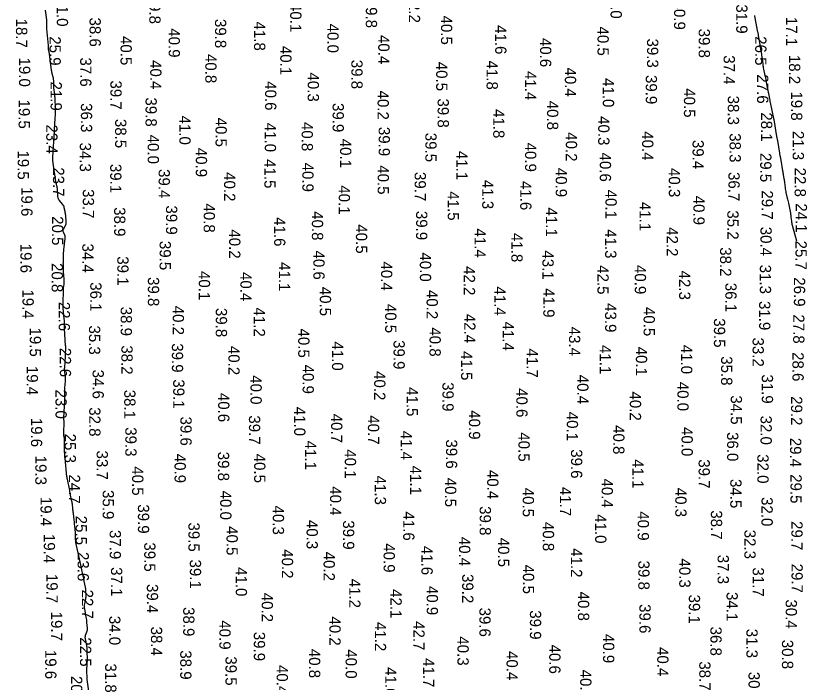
# Model space of a CAD drawing. Extents: x 1178573 to 1187098, y 693282 to 751751.
# Drawn here: x 1181205 to 1182084, y 696604 to 697343 of the extents above; entities that cross this region are included whole.
import ezdxf

# ---------------------------------------------------------------- set-up
doc = ezdxf.new("R2010")
doc.units = 0
doc.layers.add('V-HYDS-MAJR', color=7, linetype='Continuous')
doc.layers.add('V-HYDS-SOUN', color=7, linetype='Continuous')

msp = doc.modelspace()

# ---------------------------------------------------------------- linework, layer by layer
at = {"layer": 'V-HYDS-MAJR'}
for points in [[(1181286.18, 696593.56), (1181284.51, 696606.81), (1181284.41, 696607.71), (1181284.32, 696608.61), (1181284.25, 696609.51), (1181284.19, 696610.42), (1181284.01, 696614.04), (1181283.98, 696614.95), (1181283.96, 696615.85), (1181283.97, 696616.76), (1181284.01, 696617.66), (1181284.57, 696629.36), (1181284.6, 696630.03), (1181284.61, 696630.71), (1181284.61, 696631.38), (1181284.6, 696632.05), (1181284.53, 696634.74), (1181284.51, 696635.42), (1181284.49, 696636.09), (1181284.48, 696636.76), (1181284.46, 696637.44), (1181284.38, 696641.03), (1181284.34, 696641.85), (1181284.26, 696642.66), (1181284.15, 696643.48), (1181283.99, 696644.28), (1181282.37, 696651.78), (1181282.23, 696652.78), (1181282.23, 696653.76), (1181282.38, 696654.74), (1181282.68, 696655.7), (1181284.14, 696659.53), (1181284.45, 696660.5), (1181284.65, 696661.48), (1181284.73, 696662.48), (1181284.7, 696663.5), (1181284.16, 696670.08), (1181284.02, 696671.52), (1181283.85, 696672.95), (1181283.65, 696674.38), (1181283.41, 696675.8), (1181281.73, 696685.22), (1181281.55, 696686.54), (1181281.5, 696687.86), (1181281.56, 696689.18), (1181281.75, 696690.5), (1181282.82, 696696.25), (1181282.99, 696697.33), (1181283.1, 696698.41), (1181283.14, 696699.5), (1181283.12, 696700.6), (1181282.9, 696704.98), (1181282.83, 696706.07), (1181282.71, 696707.16), (1181282.57, 696708.24), (1181282.38, 696709.32), (1181281.15, 696715.8), (1181280.88, 696717.24), (1181280.59, 696718.67), (1181280.29, 696720.11), (1181279.98, 696721.54), (1181276.09, 696739.11), (1181276.08, 696739.15), (1181276.07, 696739.2), (1181276.07, 696739.24), (1181276.06, 696739.28), (1181276.03, 696739.46), (1181276.02, 696739.5), (1181276.01, 696739.54), (1181276.01, 696739.59), (1181276, 696739.63), (1181275.92, 696740.13), (1181275.91, 696740.23), (1181275.89, 696740.32), (1181275.87, 696740.42), (1181275.85, 696740.52), (1181271.96, 696758.64), (1181271.79, 696759.53), (1181271.66, 696760.44), (1181271.58, 696761.34), (1181271.54, 696762.26), (1181271.48, 696765.92), (1181271.45, 696766.83), (1181271.41, 696767.75), (1181271.36, 696768.66), (1181271.29, 696769.57), (1181270.62, 696777.26), (1181270.48, 696778.84), (1181270.33, 696780.42), (1181270.16, 696782), (1181269.98, 696783.58), (1181269.06, 696791.33), (1181268.91, 696792.56), (1181268.77, 696793.78), (1181268.63, 696795.01), (1181268.48, 696796.23), (1181267.92, 696801.14), (1181267.76, 696802.36), (1181267.58, 696803.58), (1181267.37, 696804.8), (1181267.13, 696806.01), (1181266.03, 696811.34), (1181265.76, 696812.63), (1181265.5, 696813.93), (1181265.23, 696815.22), (1181264.97, 696816.51), (1181262.45, 696828.87), (1181262.4, 696829.11), (1181262.35, 696829.35), (1181262.3, 696829.59), (1181262.26, 696829.83), (1181262.08, 696830.79), (1181262.04, 696831.03), (1181262, 696831.28), (1181261.97, 696831.52), (1181261.94, 696831.76), (1181259.76, 696852.36), (1181259.71, 696852.93), (1181259.66, 696853.5), (1181259.61, 696854.07), (1181259.58, 696854.64), (1181259.44, 696856.93), (1181259.41, 696857.5), (1181259.39, 696858.07), (1181259.37, 696858.64), (1181259.36, 696859.22), (1181259.17, 696872.57), (1181259.15, 696873.23), (1181259.11, 696873.89), (1181259.05, 696874.55), (1181258.97, 696875.2), (1181258.62, 696877.83), (1181258.55, 696878.49), (1181258.5, 696879.14), (1181258.47, 696879.8), (1181258.47, 696880.46), (1181258.68, 696892.38), (1181258.68, 696892.69), (1181258.68, 696892.99), (1181258.68, 696893.29), (1181258.67, 696893.6), (1181258.64, 696895.12), (1181258.63, 696895.27), (1181258.63, 696895.42), (1181258.62, 696895.56), (1181258.62, 696895.71), (1181258.59, 696896.29), (1181258.58, 696896.44), (1181258.58, 696896.58), (1181258.58, 696896.73), (1181258.59, 696896.88), (1181259.49, 696917.25), (1181259.53, 696918.36), (1181259.55, 696919.46), (1181259.55, 696920.57), (1181259.52, 696921.68), (1181259.4, 696926.1), (1181259.38, 696927.21), (1181259.41, 696928.31), (1181259.47, 696929.42), (1181259.57, 696930.52), (1181260.36, 696937.7), (1181260.46, 696938.99), (1181260.48, 696940.28), (1181260.43, 696941.57), (1181260.29, 696942.86), (1181259.57, 696948), (1181259.42, 696949.29), (1181259.35, 696950.58), (1181259.34, 696951.87), (1181259.4, 696953.17), (1181260.27, 696964.98), (1181260.33, 696966), (1181260.39, 696967.03), (1181260.43, 696968.05), (1181260.46, 696969.08), (1181260.54, 696973.18), (1181260.55, 696974.21), (1181260.54, 696975.23), (1181260.5, 696976.26), (1181260.45, 696977.28), (1181259.26, 696996.18), (1181259.24, 696996.64), (1181259.22, 696997.09), (1181259.22, 696997.55), (1181259.22, 696998), (1181259.24, 696999.83), (1181259.24, 697000.28), (1181259.24, 697000.74), (1181259.23, 697001.2), (1181259.22, 697001.65), (1181259.12, 697004.42), (1181259.09, 697005.04), (1181259.06, 697005.65), (1181259.01, 697006.26), (1181258.96, 697006.87), (1181257.84, 697018.87), (1181257.68, 697020.86), (1181257.59, 697022.84), (1181257.56, 697024.82), (1181257.6, 697026.81), (1181257.92, 697036.43), (1181257.97, 697037.58), (1181258.04, 697038.74), (1181258.12, 697039.89), (1181258.23, 697041.04), (1181258.68, 697045.64), (1181258.77, 697046.79), (1181258.81, 697047.95), (1181258.8, 697049.1), (1181258.74, 697050.25), (1181258.3, 697056.22), (1181258.22, 697057.41), (1181258.15, 697058.61), (1181258.1, 697059.8), (1181258.06, 697060.99), (1181257.94, 697065.76), (1181257.91, 697066.96), (1181257.9, 697068.15), (1181257.91, 697069.34), (1181257.93, 697070.54), (1181258.09, 697077.39), (1181258.15, 697078.93), (1181258.23, 697080.46), (1181258.36, 697082), (1181258.52, 697083.53), (1181259.98, 697096.26), (1181260.02, 697097.17), (1181259.95, 697098.07), (1181259.76, 697098.95), (1181259.44, 697099.81), (1181257.96, 697103.22), (1181257.69, 697104.06), (1181257.62, 697104.9), (1181257.75, 697105.74), (1181258.09, 697106.56), (1181260.24, 697110.59), (1181260.67, 697111.55), (1181260.95, 697112.54), (1181261.09, 697113.56), (1181261.08, 697114.62), (1181260.53, 697121.68), (1181260.43, 697122.78), (1181260.29, 697123.88), (1181260.12, 697124.97), (1181259.91, 697126.05), (1181259.01, 697130.39), (1181258.72, 697131.45), (1181258.32, 697132.44), (1181257.79, 697133.38), (1181257.13, 697134.26), (1181253.73, 697138.31), (1181253.02, 697139.31), (1181252.48, 697140.37), (1181252.13, 697141.51), (1181251.96, 697142.72), (1181251.44, 697150.87), (1181251.35, 697151.82), (1181251.23, 697152.77), (1181251.06, 697153.71), (1181250.84, 697154.64), (1181249.89, 697158.35), (1181249.67, 697159.28), (1181249.47, 697160.21), (1181249.3, 697161.15), (1181249.15, 697162.1), (1181246.61, 697179.93), (1181246.53, 697180.47), (1181246.47, 697181.02), (1181246.43, 697181.57), (1181246.39, 697182.12), (1181246.28, 697184.33), (1181246.26, 697184.88), (1181246.25, 697185.43), (1181246.26, 697185.99), (1181246.29, 697186.54), (1181248.11, 697215.5), (1181248.12, 697215.64), (1181248.12, 697215.78), (1181248.12, 697215.92), (1181248.12, 697216.07), (1181248.09, 697216.63), (1181248.09, 697216.77), (1181248.09, 697216.91), (1181248.09, 697217.05), (1181248.1, 697217.19), (1181248.91, 697229.37), (1181248.99, 697230.83), (1181249.05, 697232.29), (1181249.09, 697233.75), (1181249.11, 697235.21), (1181249.11, 697241.27), (1181249.11, 697242.63), (1181249.08, 697243.99), (1181249.04, 697245.34), (1181248.98, 697246.7), (1181248.68, 697252.9), (1181248.62, 697253.87), (1181248.53, 697254.83), (1181248.43, 697255.79), (1181248.3, 697256.75), (1181247.72, 697260.57), (1181247.6, 697261.53), (1181247.5, 697262.49), (1181247.43, 697263.46), (1181247.39, 697264.42), (1181247.21, 697271.53), (1181247.16, 697272.48), (1181247.05, 697273.42), (1181246.88, 697274.36), (1181246.66, 697275.28), (1181245.65, 697278.97), (1181245.41, 697279.9), (1181245.2, 697280.83), (1181245.03, 697281.77), (1181244.89, 697282.71), (1181242.44, 697301.33), (1181242.37, 697301.83), (1181242.29, 697302.33), (1181242.2, 697302.83), (1181242.1, 697303.32), (1181241.51, 697306.12), (1181241.5, 697306.2), (1181241.49, 697306.28), (1181241.48, 697306.36), (1181241.48, 697306.44), (1181241.48, 697306.77), (1181241.48, 697306.85), (1181241.48, 697306.93), (1181241.48, 697307.01), (1181241.48, 697307.09), (1181241.41, 697309.15), (1181241.4, 697309.52), (1181241.38, 697309.89), (1181241.35, 697310.26), (1181241.32, 697310.63), (1181239.52, 697329.17), (1181239.46, 697330), (1181239.43, 697330.84), (1181239.43, 697331.67), (1181239.47, 697332.5), (1181239.68, 697335.83), (1181239.72, 697336.66), (1181239.71, 697337.49), (1181239.65, 697338.32), (1181239.56, 697339.15), (1181238.11, 697349.64)], [(1182025.11, 697343.87), (1182025.19, 697343.42), (1182025.28, 697342.97), (1182027.72, 697329.37), (1182027.88, 697328.54), (1182028.04, 697327.71), (1182028.22, 697326.88), (1182028.4, 697326.05), (1182029.14, 697322.75), (1182029.32, 697321.92), (1182029.49, 697321.09), (1182029.65, 697320.26), (1182029.79, 697319.42), (1182031.4, 697309.82), (1182031.59, 697308.66), (1182031.79, 697307.5), (1182031.98, 697306.35), (1182032.19, 697305.19), (1182032.99, 697300.56), (1182033.19, 697299.4), (1182033.36, 697298.24), (1182033.52, 697297.08), (1182033.66, 697295.91), (1182034.35, 697289.87), (1182034.52, 697288.47), (1182034.74, 697287.09), (1182034.99, 697285.71), (1182035.28, 697284.33), (1182036.89, 697277.07), (1182037.09, 697276.14), (1182037.29, 697275.2), (1182037.47, 697274.27), (1182037.65, 697273.33), (1182038.33, 697269.56), (1182038.5, 697268.62), (1182038.68, 697267.68), (1182038.86, 697266.74), (1182039.04, 697265.8), (1182041.43, 697253.64), (1182041.53, 697253.1), (1182041.63, 697252.56), (1182041.73, 697252.01), (1182041.82, 697251.47), (1182042.17, 697249.28), (1182042.27, 697248.74), (1182042.37, 697248.19), (1182042.47, 697247.65), (1182042.59, 697247.11), (1182046.4, 697229.55), (1182046.42, 697229.46), (1182046.44, 697229.37), (1182046.45, 697229.28), (1182046.47, 697229.19), (1182046.57, 697228.67), (1182046.59, 697228.56), (1182046.59, 697228.53), (1182046.6, 697228.5), (1182049.78, 697209.6), (1182049.84, 697209.23), (1182049.91, 697208.85), (1182049.99, 697208.48), (1182050.07, 697208.11), (1182050.41, 697206.64), (1182050.49, 697206.27), (1182050.56, 697205.89), (1182050.63, 697205.52), (1182050.7, 697205.15), (1182052.95, 697190.97), (1182053.06, 697190.32), (1182053.17, 697189.67), (1182053.3, 697189.02), (1182053.42, 697188.38), (1182053.95, 697185.8), (1182054.08, 697185.15), (1182054.2, 697184.51), (1182054.31, 697183.86), (1182054.42, 697183.21), (1182056.35, 697171.21), (1182056.52, 697170.15), (1182056.7, 697169.1), (1182056.9, 697168.04), (1182057.1, 697166.99), (1182057.93, 697162.79), (1182058.13, 697161.74), (1182058.3, 697160.69), (1182058.45, 697159.63), (1182058.58, 697158.57), (1182059.25, 697152.59), (1182059.42, 697151.24), (1182059.63, 697149.9), (1182059.88, 697148.57), (1182060.18, 697147.24), (1182061.64, 697141.19), (1182061.98, 697139.74), (1182062.3, 697138.28), (1182062.61, 697136.83), (1182062.9, 697135.36), (1182065.08, 697124.22), (1182065.28, 697123.13), (1182065.46, 697122.04), (1182065.61, 697120.94), (1182065.74, 697119.84), (1182066.2, 697115.42), (1182066.34, 697114.32), (1182066.53, 697113.23), (1182066.76, 697112.15), (1182067.03, 697111.08), (1182071.95, 697093.58)]]:
    msp.add_lwpolyline(points, dxfattribs=at)

# ---------------------------------------------------------------- texts
at = {"layer": 'V-HYDS-SOUN'}
for s, p in [('39.8 ', (1181353.35, 697366.92)), ('42.2 ', (1181641.55, 697368.1)), ('40.0 ', (1181865.45, 697372.8)), ('31.0 ', (1181250.65, 697364.08)), ('40.1 ', (1181509.75, 697357.7)), ('39.8 ', (1181593.74, 697362.39)), ('40.9 ', (1181935.93, 697360.39)), ('31.9 ', (1182004.96, 697356.19)), ('18.7 ', (1181205.34, 697340.35)), ('38.6 ', (1181287, 697341.56)), ('39.8 ', (1181426.28, 697339.99)), ('40.5 ', (1181677.2, 697343.74)), ('17.1 ', (1182060.27, 697342.21)), ('40.9 ', (1181374.84, 697329.62)), ('41.8 ', (1181469.69, 697337.1)), ('40.0 ', (1181551.04, 697334.78)), ('41.6 ', (1181737.33, 697333.13)), ('40.5 ', (1181850.92, 697331.57)), ('40.5 ', (1181321.4, 697321.04)), ('40.4 ', (1181607.51, 697322.18)), ('39.8 ', (1181963.29, 697329.23)), ('25.9 ', (1181242.56, 697320.73)), ('40.6 ', (1181787.17, 697318.92)), ('39.3 ', (1181905.96, 697318.23)), ('26.5 ', (1182026.02, 697320.81)), ('40.1 ', (1181498.76, 697310.09)), ('19.0 ', (1181208.75, 697297.12)), ('37.6 ', (1181276.6, 697297.24)), ('40.4 ', (1181354.39, 697294.33)), ('40.8 ', (1181415.52, 697301.11)), ('39.8 ', (1181577.66, 697294.61)), ('37.4 ', (1181990.97, 697299.64)), ('18.2 ', (1182063.53, 697300.09)), ('40.5 ', (1181671.82, 697292.43)), ('41.8 ', (1181727.79, 697293.79)), ('40.4 ', (1181814.72, 697286.06)), ('40.3 ', (1181529.23, 697280.54)), ('41.4 ', (1181770.4, 697282.22)), ('39.9 ', (1181904.53, 697277.78)), ('27.6 ', (1182028.11, 697278.44)), ('21.9 ', (1181243.77, 697270.5)), ('39.7 ', (1181310.17, 697271.68)), ('40.6 ', (1181481.92, 697270.83)), ('41.0 ', (1181856.85, 697274.35)), ('40.2 ', (1181606.78, 697260.46)), ('40.5 ', (1181946.89, 697263)), ('39.8 ', (1181349.15, 697252.85)), ('39.8 ', (1181673.43, 697251.67)), ('38.3 ', (1181995.63, 697254.85)), ('19.8 ', (1182065.88, 697259.54)), ('19.5 ', (1181208.27, 697250.53)), ('36.3 ', (1181277.42, 697246.52)), ('39.9 ', (1181556.86, 697246.65)), ('40.8 ', (1181794.95, 697249.17)), ('41.8 ', (1181735.14, 697239.95)), ('28.1 ', (1182032.49, 697236.27)), ('38.5 ', (1181315.42, 697229.01)), ('41.0 ', (1181386.71, 697232.71)), ('40.5 ', (1181426.87, 697230.42)), ('41.0 ', (1181481.56, 697224.68)), ('40.8 ', (1181522.48, 697225.62)), ('40.3 ', (1181851.7, 697232.11)), ('23.4 ', (1181238.94, 697222.81)), ('39.9 ', (1181607.98, 697220.14)), ('40.4 ', (1181900.49, 697215.29)), ('21.3 ', (1182067.64, 697215.71)), ('40.0 ', (1181351.57, 697211.52)), ('40.1 ', (1181565.16, 697206.97)), ('39.5 ', (1181659.81, 697213.59)), ('40.2 ', (1181815.76, 697214.23)), ('38.3 ', (1181997.57, 697213.12)), ('34.3 ', (1181276.18, 697202.75)), ('40.9 ', (1181770.51, 697202.68)), ('39.4 ', (1181956.46, 697205.68)), ('19.5 ', (1181207.26, 697194.04)), ('40.9 ', (1181404.96, 697196.91)), ('41.1 ', (1181694.2, 697193.56)), ('40.6 ', (1181853.5, 697191.66)), ('29.5 ', (1182031.56, 697191.25)), ('41.5 ', (1181481.17, 697184.32)), ('40.9 ', (1181523.23, 697180.47)), ('23.7 ', (1181246.39, 697175.29)), ('39.1 ', (1181309.92, 697179.09)), ('39.4 ', (1181363.71, 697173.33)), ('40.5 ', (1181606.93, 697177.53)), ('40.9 ', (1181804.53, 697174.7)), ('40.3 ', (1181930.11, 697174.5)), ('22.8 ', (1182069.79, 697174.9)), ('40.2 ', (1181436.37, 697169.91)), ('39.7 ', (1181647.96, 697170.1)), ('36.7 ', (1181996.32, 697170.07)), ('40.1 ', (1181563.65, 697155.3)), ('41.3 ', (1181722.96, 697161.31)), ('41.6 ', (1181765.15, 697160.1)), ('19.6 ', (1181211.22, 697153.31)), ('33.7 ', (1181279.52, 697151.08)), ('41.5 ', (1181684.72, 697148.63)), ('40.1 ', (1181859.78, 697150.45)), ('29.7 ', (1182033.26, 697149.67)), ('41.1 ', (1181897.61, 697136.9)), ('40.9 ', (1181957.42, 697143.73)), ('38.9 ', (1181314.31, 697131.03)), ('39.9 ', (1181371.89, 697132.93)), ('40.8 ', (1181413.72, 697135.16)), ('41.1 ', (1181793.67, 697130.69)), ('24.1 ', (1182071.04, 697135.29)), ('20.5 ', (1181245.31, 697121.04)), ('41.6 ', (1181491.96, 697119.91)), ('40.8 ', (1181533.86, 697126.57)), ('39.9 ', (1181649.54, 697126.9)), ('35.2 ', (1181995.06, 697127.48)), ('40.5 ', (1181582.75, 697111.95)), ('40.2 ', (1181441.98, 697106.36)), ('41.4 ', (1181714.43, 697107.42)), ('41.8 ', (1181755.32, 697102.39)), ('41.3 ', (1181859.44, 697106.56)), ('42.2 ', (1181927.77, 697108.82)), ('30.4 ', (1182031.85, 697109.29)), ('39.5 ', (1181364.8, 697093.54)), ('25.7 ', (1182070.73, 697093.92)), ('19.6 ', (1181210.26, 697090.45)), ('34.4 ', (1181278.93, 697090.65)), ('38.2 ', (1181987.02, 697086.54)), ('39.1 ', (1181317.82, 697076.5)), ('40.6 ', (1181535.49, 697082.9)), ('40.0 ', (1181653.73, 697080.75)), ('43.1 ', (1181789.8, 697083.02)), ('20.8 ', (1181244.92, 697068.99)), ('41.1 ', (1181497.25, 697070.06)), ('40.4 ', (1181610.62, 697070.71)), ('42.5 ', (1181850.89, 697066.57)), ('40.9 ', (1181892.33, 697066.82)), ('31.3 ', (1182031.16, 697067.19)), ('40.1 ', (1181408.31, 697060.16)), ('40.4 ', (1181454.46, 697059.03)), ('42.2 ', (1181702.54, 697065.57)), ('42.3 ', (1181941.56, 697060.59)), ('39.8 ', (1181351.78, 697053.44)), ('26.9 ', (1182069, 697053.18)), ('36.1 ', (1181287.8, 697047.69)), ('40.5 ', (1181542.66, 697042.66)), ('41.4 ', (1181736.44, 697043.05)), ('41.9 ', (1181790.75, 697041)), ('36.1 ', (1181992.89, 697047.03)), ('19.4 ', (1181212.56, 697039.7)), ('40.2 ', (1181661.17, 697039.16)), ('22.6 ', (1181252.78, 697025.98)), ('40.5 ', (1181615.19, 697023.66)), ('43.9 ', (1181859.35, 697024.5)), ('31.9 ', (1182030.35, 697026.86)), ('38.9 ', (1181321.59, 697020.5)), ('40.2 ', (1181379.35, 697021.61)), ('39.8 ', (1181427.17, 697019.15)), ('41.2 ', (1181469.37, 697019.64)), ('40.5 ', (1181902.14, 697020.22)), ('42.4 ', (1181702.98, 697012.6)), ('39.5 ', (1181980.19, 697007.68)), ('27.8 ', (1182068.18, 697011.97)), ('19.5 ', (1181220.67, 696997.41)), ('35.3 ', (1181286.38, 696999.67)), ('40.5 ', (1181518.7, 696996.3)), ('40.8 ', (1181664.44, 696997.6)), ('41.4 ', (1181745.63, 697004.01)), ('43.4 ', (1181819.32, 696998.33)), ('39.9 ', (1181378.42, 696979.92)), ('41.0 ', (1181556.16, 696981.99)), ('39.9 ', (1181624.48, 696983.43)), ('41.1 ', (1181853.45, 696978.04)), ('41.0 ', (1181943.73, 696978.22)), ('33.2 ', (1182023.11, 696986.28)), ('22.6 ', (1181254, 696974.86)), ('38.2 ', (1181322.39, 696977.68)), ('40.2 ', (1181441.16, 696977.03)), ('41.5 ', (1181699.51, 696971.23)), ('41.7 ', (1181772.34, 696974.14)), ('40.1 ', (1181893.58, 696976.1)), ('28.6 ', (1182067.38, 696970.11)), ('35.8 ', (1181988.19, 696965.54)), ('19.4 ', (1181217.25, 696954.86)), ('40.9 ', (1181523.56, 696956.23)), ('34.6 ', (1181290.38, 696950.65)), ('40.0 ', (1181465.68, 696944.46)), ('40.2 ', (1181602.97, 696949.07)), ('40.4 ', (1181828.47, 696944.95)), ('31.9 ', (1182033.34, 696945.4)), ('39.1 ', (1181379.86, 696939.88)), ('39.9 ', (1181678.78, 696936.71)), ('40.0 ', (1181939.63, 696937.14)), ('23.0 ', (1181249.17, 696928.55)), ('38.1 ', (1181325.5, 696928.37)), ('41.5 ', (1181639.05, 696931.31)), ('40.6 ', (1181760.82, 696930.15)), ('40.2 ', (1181886.83, 696926.4)), ('40.6 ', (1181429.78, 696924.86)), ('34.5 ', (1181998.89, 696922.15)), ('29.2 ', (1182065.83, 696921.19)), ('32.8 ', (1181286.65, 696908.89)), ('41.0 ', (1181514.17, 696909.45)), ('39.7 ', (1181463.97, 696899.9)), ('40.7 ', (1181555.18, 696901.7)), ('40.7 ', (1181596.09, 696899.96)), ('40.9 ', (1181708.21, 696905.54)), ('40.1 ', (1181816.84, 696903.86)), ('32.0 ', (1182031.95, 696899.64)), ('19.6 ', (1181222.01, 696897.17)), ('39.6 ', (1181387.89, 696898.58)), ('39.3 ', (1181326.73, 696886.71)), ('41.4 ', (1181632.44, 696882.81)), ('40.8 ', (1181868.34, 696889.07)), ('40.0 ', (1181944.25, 696886.95)), ('25.3 ', (1181259.38, 696879.59)), ('39.6 ', (1181682.74, 696873.16)), ('40.5 ', (1181763.19, 696881.04)), ('36.0 ', (1181994.81, 696881.34)), ('29.4 ', (1182064.72, 696875)), ('41.1 ', (1181526.29, 696871.84)), ('33.7 ', (1181294.88, 696860.85)), ('40.9 ', (1181381.37, 696857.28)), ('39.8 ', (1181429.53, 696859.54)), ('40.5 ', (1181469.75, 696857.32)), ('40.1 ', (1181570.41, 696862.16)), ('39.6 ', (1181821.52, 696862.26)), ('32.0 ', (1182028.44, 696856.76)), ('19.3 ', (1181226.77, 696855.15)), ('41.1 ', (1181889.67, 696851.17)), ('39.7 ', (1181963.18, 696851.14)), ('40.5 ', (1181334.29, 696843.31)), ('41.1 ', (1181642.92, 696844.08)), ('40.4 ', (1181728.47, 696839.31)), ('24.7 ', (1181264.07, 696834.31)), ('41.3 ', (1181603.7, 696832.97)), ('40.5 ', (1181681.7, 696830.62)), ('40.4 ', (1181855.54, 696829.79)), ('34.5 ', (1181998.36, 696829.24)), ('29.5 ', (1182065.16, 696834.59)), ('40.4 ', (1181553.96, 696821.17)), ('41.7 ', (1181809.15, 696820.53)), ('35.9 ', (1181301.58, 696816.96)), ('40.0 ', (1181432.05, 696816.34)), ('40.5 ', (1181767.95, 696819.5)), ('40.3 ', (1181937.3, 696819.48)), ('19.4 ', (1181232.57, 696809.39)), ('32.0 ', (1182033, 696809.19)), ('39.9 ', (1181340.72, 696801.11)), ('40.3 ', (1181490.45, 696799.76)), ('39.8 ', (1181720.15, 696799.08)), ('38.7 ', (1181976.83, 696794.48)), ('25.5 ', (1181271.63, 696788.46)), ('41.6 ', (1181635.2, 696793.2)), ('41.0 ', (1181848.32, 696790.16)), ('40.9 ', (1181895.61, 696793.37)), ('39.5 ', (1181396.79, 696781.01)), ('40.5 ', (1181439.11, 696776.91)), ('40.3 ', (1181527.95, 696783.82)), ('39.9 ', (1181568.41, 696783.36)), ('40.8 ', (1181790.23, 696781.59)), ('29.7 ', (1182066.17, 696782.54)), ('19.4 ', (1181236.18, 696768.31)), ('37.9 ', (1181309.35, 696772.63)), ('32.3 ', (1182014.04, 696772.96)), ('39.5 ', (1181347.71, 696758.87)), ('40.4 ', (1181697.24, 696765.06)), ('40.5 ', (1181740.55, 696764.05)), ('40.2 ', (1181500.51, 696751.3)), ('40.9 ', (1181613.49, 696757.87)), ('41.6 ', (1181655.51, 696755.01)), ('41.2 ', (1181821.44, 696752.45)), ('23.6 ', (1181273.78, 696748.22)), ('40.2 ', (1181546.83, 696748.52)), ('40.3 ', (1181941.69, 696741)), ('37.3 ', (1181984.31, 696745.11)), ('39.1 ', (1181398.37, 696739.85)), ('40.5 ', (1181768.11, 696734.13)), ('39.8 ', (1181896.23, 696738.64)), ('29.7 ', (1182066.33, 696735.3)), ('37.1 ', (1181310.83, 696731.38)), ('41.0 ', (1181449.34, 696731.4)), ('39.2 ', (1181700.67, 696723.78)), ('31.7 ', (1182023.25, 696731.1)), ('19.7 ', (1181239.2, 696723.94)), ('41.2 ', (1181575.28, 696718.56)), ('22.7 ', (1181278.54, 696706.46)), ('39.4 ', (1181350.62, 696712.7)), ('42.1 ', (1181621.1, 696707.04)), ('40.9 ', (1181661.32, 696710.59)), ('40.2 ', (1181478.13, 696702.94)), ('40.8 ', (1181829.24, 696704.23)), ('39.1 ', (1181952.34, 696700.97)), ('34.1 ', (1181994.17, 696703.79)), ('39.6 ', (1181897.47, 696690.35)), ('30.4 ', (1182059.87, 696695.54)), ('19.7 ', (1181244.32, 696681.98)), ('38.9 ', (1181390.98, 696687.04)), ('39.6 ', (1181719.81, 696686.48)), ('39.9 ', (1181775.92, 696683.49)), ('34.0 ', (1181308.82, 696677.3)), ('40.9 ', (1181431.14, 696672.34)), ('40.2 ', (1181553.3, 696676.67)), ('42.7 ', (1181646.48, 696671.45)), ('38.4 ', (1181355.18, 696665.36)), ('41.2 ', (1181603.79, 696670.53)), ('36.8 ', (1181976.28, 696665.38)), ('31.3 ', (1182016.27, 696662.95)), ('22.5 ', (1181276.42, 696653.49)), ('39.9 ', (1181469.36, 696659.61)), ('40.3 ', (1181695.47, 696654.55)), ('40.9 ', (1181857.12, 696657.25)), ('40.6 ', (1181797.37, 696645.4)), ('30.8 ', (1182055.71, 696650.72)), ('19.6 ', (1181237.76, 696639.53)), ('38.9 ', (1181387.67, 696639.04)), ('40.8 ', (1181530.65, 696640.71)), ('40.0 ', (1181571.29, 696640.13)), ('40.4 ', (1181749.93, 696638.26)), ('40.4 ', (1181917.25, 696642.69)), ('39.5 ', (1181437.93, 696632.39)), ('41.7 ', (1181657.31, 696630.44)), ('31.8 ', (1181304.34, 696624.5)), ('40.4 ', (1181494.78, 696622.77)), ('41.6 ', (1181615.25, 696620.37)), ('38.7 ', (1181963.9, 696626.8)), ('20.5 ', (1181266.44, 696610.6)), ('40.2 ', (1181831.74, 696617.61)), ('30.5 ', (1182018.61, 696615.2))]:
    msp.add_text(s, height=12.5, rotation=270, dxfattribs=at).set_placement(p)

doc.saveas('drawing.dxf')
